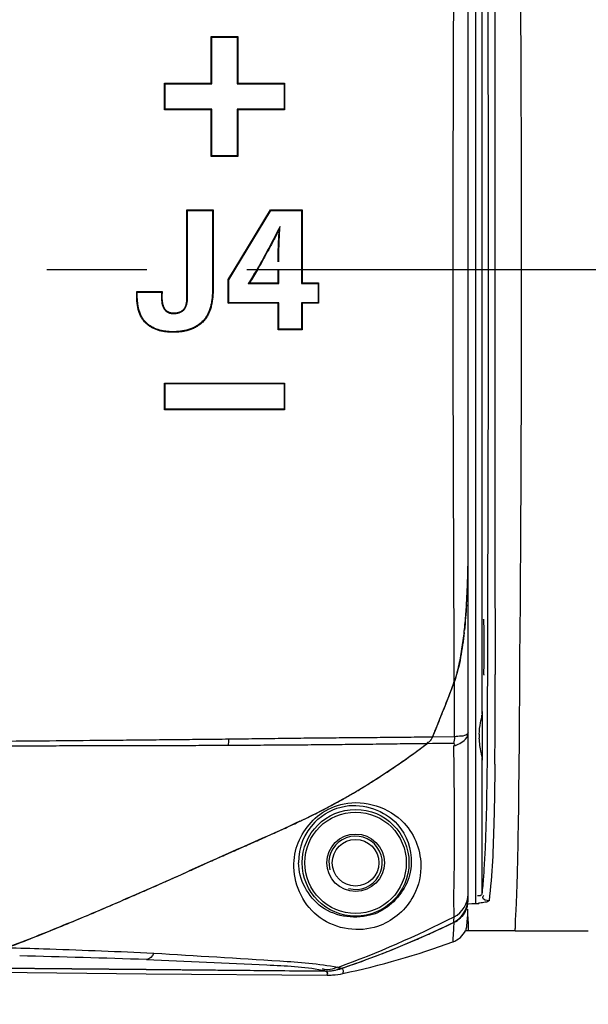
# Model space of a CAD drawing. Header units: millimetres. Extents: x 5828 to 6704, y 123 to 421.
# Tile 264 of 288: x 6537.56 to 6539.69, y 364.1 to 367.79. Entities that reach past the tile are written whole.
import ezdxf

# ---------------------------------------------------------------- set-up
doc = ezdxf.new("R2010")
doc.units = ezdxf.units.MM
doc.linetypes.add('CENTER', pattern=[0.6, 0.375, -0.075, 0.075, -0.075])
for name, color, linetype in [('中心线', 7, 'Continuous'), ('外形图', 7, 'Continuous'), ('尺寸标注', 7, 'Continuous'), ('运动范围', 7, 'Continuous')]:
    doc.layers.add(name, color=color, linetype=linetype)
doc.styles.add('微软雅黑', font='msyh.ttc', dxfattribs={"height": 1.5})
doc.dimstyles.new('尺寸标注_1_20比例', dxfattribs={"dimtxt": 1.5, "dimasz": 1.25, "dimexe": 0.5, "dimexo": 0.4, "dimgap": 0.5, "dimtad": 1, "dimdec": 1, "dimlfac": 20, "dimdsep": 46, "dimtxsty": '微软雅黑', "dimcen": 0.09, "dimadec": 0, "dimazin": 0, "dimtp": 0.01, "dimtm": 0.01, "dimtfac": 1, "dimtdec": 1, "dimtofl": 0, "dimtmove": 0, "dimatfit": 3, "dimfxl": 1, "dimtolj": 1, "dimarcsym": 0})

# ---------------------------------------------------------------- blocks, each defined once
blk = doc.blocks.new('*D1144')
at = {"layer": 'Defpoints', "color": 0}
for p in [(6557.7962, 395.6702), (6487.6476, 286.2413), (6537.9972, 286.2413)]:
    blk.add_point(p, dxfattribs=at)
at = {"layer": '尺寸标注', "color": 0, "lineweight": -2}
for p, q in [((6557.3962, 395.6702), (6487.1476, 395.6702)), ((6487.6476, 394.4202), (6487.6476, 287.4913)), ((6537.5972, 286.2413), (6487.1476, 286.2413))]:
    blk.add_line(p, q, dxfattribs=at)
at = {"layer": '尺寸标注', "color": 0}
for points in [[(6487.856, 394.4202), (6487.4393, 394.4202), (6487.6476, 395.6702)], [(6487.4393, 287.4913), (6487.856, 287.4913), (6487.6476, 286.2413)]]:
    blk.add_solid(points, dxfattribs=at)
at = {"layer": '尺寸标注', "color": 0, "insert": (6486.376, 340.9558), "char_height": 1.5, "attachment_point": 5, "rotation": 90, "style": '微软雅黑'}
blk.add_mtext('\\A1;\\A1;{\\fAlibaba PuHuiTi 3.0 55 Regular|b0|i0|c134|p18;2188.6}', dxfattribs=at)

msp = doc.modelspace()

# ---------------------------------------------------------------- linework, layer by layer
at = {"layer": '中心线', "linetype": 'CENTER', "ltscale": 5}
msp.add_line((6564.2883, 366.8553), (6521.5298, 366.8553), dxfattribs=at)
at = {"layer": '外形图', "linetype": 'ByBlock'}
for p, q in [((6539.2712, 369.2333), (6539.2712, 364.477)), ((6539.2437, 364.4972), (6539.2437, 369.2138)), ((6539.2946, 368.523), (6539.2946, 365.1876)), ((6538.2801, 367.7303), (6538.3801, 367.7303)), ((6538.2801, 367.5553), (6538.2801, 367.7303)), ((6538.2801, 367.7303), (6538.2823, 367.7281)), ((6538.2823, 367.5531), (6538.2823, 367.7281)), ((6538.2823, 367.7281), (6538.3779, 367.7281)), ((6538.3801, 367.7303), (6538.3779, 367.7281)), ((6538.3779, 367.7281), (6538.3779, 367.5531)), ((6538.3801, 367.7303), (6538.3801, 367.5553)), ((6538.1051, 367.5553), (6538.2801, 367.5553)), ((6538.1051, 367.4553), (6538.1051, 367.5553)), ((6538.1051, 367.5553), (6538.1073, 367.5531)), ((6538.1073, 367.4575), (6538.1073, 367.5531)), ((6538.1073, 367.5531), (6538.2823, 367.5531)), ((6538.2801, 367.5553), (6538.2823, 367.5531)), ((6538.3801, 367.5553), (6538.3779, 367.5531)), ((6538.3779, 367.5531), (6538.5529, 367.553)), ((6538.3801, 367.5553), (6538.5551, 367.5553)), ((6538.5551, 367.5553), (6538.5529, 367.553)), ((6538.5529, 367.553), (6538.5529, 367.4575)), ((6538.5551, 367.5553), (6538.5551, 367.4553)), ((6538.1051, 367.4553), (6538.1073, 367.4575)), ((6538.2801, 367.4553), (6538.1051, 367.4553)), ((6538.2823, 367.4575), (6538.1073, 367.4575)), ((6538.2801, 367.4553), (6538.2823, 367.4575)), ((6538.2801, 367.2803), (6538.2801, 367.4553)), ((6538.2823, 367.2825), (6538.2823, 367.4575)), ((6538.3801, 367.4553), (6538.3779, 367.4575)), ((6538.5529, 367.4575), (6538.3779, 367.4575)), ((6538.3779, 367.4575), (6538.3779, 367.2825)), ((6538.3801, 367.4553), (6538.3801, 367.2803)), ((6538.5551, 367.4553), (6538.3801, 367.4553)), ((6538.5551, 367.4553), (6538.5529, 367.4575)), ((6538.2801, 367.2803), (6538.2823, 367.2825)), ((6538.3801, 367.2803), (6538.2801, 367.2803)), ((6538.3779, 367.2825), (6538.2823, 367.2825)), ((6538.3801, 367.2803), (6538.3779, 367.2825)), ((6539.4434, 367.1534), (6539.4432, 367.2509)), ((6539.4435, 367.1134), (6539.4434, 367.1534)), ((6538.1892, 367.0803), (6538.1914, 367.0781)), ((6538.1892, 367.0803), (6538.287, 367.0803)), ((6538.1892, 366.8553), (6538.1892, 367.0803)), ((6538.1914, 367.0781), (6538.2848, 367.0781)), ((6538.1914, 366.8553), (6538.1914, 367.0781)), ((6538.287, 367.0803), (6538.2848, 367.0781)), ((6538.2848, 367.0781), (6538.2848, 366.8553)), ((6538.287, 367.0803), (6538.287, 366.8553)), ((6538.3664, 366.8553), (6538.5026, 367.0803)), ((6538.369, 366.8553), (6538.5039, 367.078)), ((6538.5026, 367.0803), (6538.5039, 367.078)), ((6538.5026, 367.0803), (6538.6207, 367.0803)), ((6538.5039, 367.078), (6538.6185, 367.078)), ((6538.6207, 367.0803), (6538.6185, 367.078)), ((6538.6185, 367.078), (6538.6185, 366.8553)), ((6538.6207, 367.0803), (6538.6207, 366.8553)), ((6538.5352, 367.0076), (6538.5382, 367.0182)), ((6538.1892, 366.7541), (6538.1892, 366.8553)), ((6538.1914, 366.7541), (6538.1914, 366.8553)), ((6538.2848, 366.8553), (6538.2848, 366.7798)), ((6538.287, 366.8553), (6538.287, 366.7798)), ((6538.344, 366.8183), (6538.3664, 366.8553)), ((6538.3463, 366.8177), (6538.369, 366.8553)), ((6538.5308, 366.8061), (6538.5308, 366.8553)), ((6538.5331, 366.8038), (6538.5331, 366.8553)), ((6538.6185, 366.8553), (6538.6185, 366.8038)), ((6538.6207, 366.8553), (6538.6207, 366.8061)), ((6538.344, 366.8183), (6538.3463, 366.8177)), ((6538.344, 366.7296), (6538.344, 366.8183)), ((6538.3463, 366.7318), (6538.3463, 366.8177)), ((6538.287, 366.7798), (6538.2848, 366.7798)), ((6538.4189, 366.8039), (6538.5331, 366.8038)), ((6538.423, 366.8061), (6538.5308, 366.8061)), ((6538.5308, 366.8061), (6538.5331, 366.8038)), ((6538.6207, 366.8061), (6538.6185, 366.8038)), ((6538.6185, 366.8038), (6538.6806, 366.8038)), ((6538.6207, 366.8061), (6538.6828, 366.8061)), ((6538.6828, 366.8061), (6538.6806, 366.8038)), ((6538.6806, 366.8038), (6538.6806, 366.7319)), ((6538.6828, 366.8061), (6538.6828, 366.7296)), ((6538.0006, 366.7735), (6538.0961, 366.7735)), ((6538.0006, 366.7594), (6538.0006, 366.7735)), ((6538.0006, 366.7735), (6538.0028, 366.7713)), ((6538.0006, 366.7594), (6538.0028, 366.7594)), ((6538.0028, 366.7713), (6538.0939, 366.7713)), ((6538.0028, 366.7594), (6538.0028, 366.7713)), ((6538.0939, 366.7713), (6538.0933, 366.7576)), ((6538.0955, 366.7575), (6538.0933, 366.7576)), ((6538.0961, 366.7735), (6538.0939, 366.7713)), ((6538.0961, 366.7735), (6538.0955, 366.7575)), ((6538.1892, 366.7541), (6538.1914, 366.7541)), ((6538.1772, 366.7074), (6538.1789, 366.706)), ((6538.344, 366.7296), (6538.3463, 366.7318)), ((6538.5308, 366.7296), (6538.344, 366.7296)), ((6538.5331, 366.7318), (6538.3463, 366.7318)), ((6538.5308, 366.7296), (6538.5331, 366.7318)), ((6538.5308, 366.6303), (6538.5308, 366.7296)), ((6538.5331, 366.6325), (6538.5331, 366.7318)), ((6538.6806, 366.7319), (6538.6185, 366.7318)), ((6538.6207, 366.7296), (6538.6185, 366.7318)), ((6538.6185, 366.7318), (6538.6185, 366.6325)), ((6538.6207, 366.7296), (6538.6207, 366.6303)), ((6538.6828, 366.7296), (6538.6207, 366.7296)), ((6538.6828, 366.7296), (6538.6806, 366.7319)), ((6538.1378, 366.6933), (6538.1378, 366.6911)), ((6538.0372, 366.6528), (6538.0387, 366.6545)), ((6538.2482, 366.6593), (6538.2467, 366.6609)), ((6538.5308, 366.6303), (6538.5331, 366.6325)), ((6538.6207, 366.6303), (6538.5308, 366.6303)), ((6538.6185, 366.6325), (6538.5331, 366.6325)), ((6538.6207, 366.6303), (6538.6185, 366.6325)), ((6538.1353, 366.6206), (6538.1353, 366.6228)), ((6539.4434, 366.5571), (6539.4435, 366.5971)), ((6538.1051, 366.3303), (6538.1051, 366.4303)), ((6538.1051, 366.4303), (6538.5551, 366.4303)), ((6538.1051, 366.4303), (6538.1073, 366.4281)), ((6538.1073, 366.3325), (6538.1073, 366.4281)), ((6538.1073, 366.4281), (6538.5529, 366.428)), ((6538.5551, 366.4303), (6538.5529, 366.428)), ((6538.5529, 366.428), (6538.5529, 366.3325)), ((6538.5551, 366.4303), (6538.5551, 366.3303)), ((6538.1051, 366.3303), (6538.1073, 366.3325)), ((6538.5551, 366.3303), (6538.1051, 366.3303)), ((6538.5529, 366.3325), (6538.1073, 366.3325)), ((6538.5551, 366.3303), (6538.5529, 366.3325)), ((6539.4403, 365.7755), (6539.4407, 365.8416)), ((6539.4401, 365.7328), (6539.4403, 365.7755)), ((6539.439, 365.5633), (6539.4401, 365.7328)), ((6539.4389, 365.5431), (6539.439, 365.5633)), ((6539.3012, 365.542), (6539.3015, 365.5442)), ((6539.3441, 365.5441), (6539.3441, 365.4875)), ((6539.4375, 365.3603), (6539.4389, 365.5431)), ((6539.3441, 365.4875), (6539.3442, 365.3399)), ((6539.3019, 365.3366), (6539.3015, 365.3344)), ((6539.3442, 365.3399), (6539.3442, 365.3366)), ((6539.4373, 365.3355), (6539.4375, 365.3603)), ((6539.192, 365.103), (6539.1917, 365.31)), ((6539.4365, 365.2282), (6539.4372, 365.3154)), ((6539.4372, 365.3154), (6539.4373, 365.3355)), ((6539.4363, 365.2081), (6539.4365, 365.2282)), ((6539.4354, 365.1014), (6539.4363, 365.2081)), ((6539.1923, 365.1029), (6539.1097, 365.1019)), ((6539.1881, 365.078), (6539.11, 365.0773)), ((6539.4342, 364.9757), (6539.4354, 365.1014)), ((6539.11, 365.0773), (6539.0889, 365.0771)), ((6539.2946, 365.0258), (6539.2946, 364.5128)), ((6539.4334, 364.9092), (6539.4342, 364.9757)), ((6539.4331, 364.8827), (6539.4333, 364.8991)), ((6539.4333, 364.8991), (6539.4334, 364.904)), ((6539.4334, 364.904), (6539.4334, 364.9092)), ((6539.4327, 364.8479), (6539.4331, 364.8827)), ((6539.4317, 364.7709), (6539.4327, 364.8479)), ((6539.4311, 364.7312), (6539.4317, 364.7709)), ((6538.3049, 364.6481), (6538.288, 364.6405)), ((6539.4298, 364.658), (6539.43, 364.6691)), ((6537.9686, 364.4984), (6537.9485, 364.4896)), ((6539.2567, 364.4757), (6539.2421, 364.4746)), ((6539.2712, 364.4768), (6539.2567, 364.4757)), ((6539.2415, 364.4273), (6539.2439, 364.3936)), ((6537.7448, 364.4032), (6537.7263, 364.3956)), ((6539.2351, 364.381), (6539.234, 364.3765)), ((6539.2439, 364.3936), (6539.2437, 364.3754)), ((6539.2437, 364.3754), (6539.2339, 364.3754)), ((6539.4201, 364.3754), (6539.2437, 364.3754)), ((6539.4201, 364.3754), (6539.6937, 364.3755)), ((6538.0388, 364.2926), (6538.0653, 364.2914)), ((6537.2844, 364.2364), (6538.0366, 364.2293)), ((6538.0366, 364.2293), (6537.2844, 364.2364)), ((6538.0366, 364.2293), (6538.7089, 364.224)), ((6538.6857, 364.2242), (6538.0366, 364.2293)), ((6538.7755, 364.2362), (6538.7681, 364.2336)), ((6537.2843, 364.2211), (6538.0365, 364.214)), ((6538.0365, 364.214), (6538.7143, 364.2087)), ((6538.7081, 364.224), (6538.6857, 364.2242))]:
    msp.add_line(p, q, dxfattribs=at)
msp.add_lwpolyline([(6539.1898, 365.0691), (6539.1924, 365.0711), (6539.1928, 365.0749), (6539.1881, 365.078)], dxfattribs=at)
for radius in [0.2002, 0.1902, 0.1079, 0.0875]:
    msp.add_circle((6538.8212, 364.6303), radius, dxfattribs=at)
for centre, radius, start, end in [((7771.8863, 366.8532), 1232.543, 179.9402831, 180.0608546), ((6372.8627, 366.8559), 166.581, 359.910999, 0.088569), ((6537.7319, 368.0762), 1.446, 298.3667, 298.5513), ((6534.435, 365.8374), 4.8087, 358.7212, 0.0344), ((6535.8906, 365.8012), 3.3526, 356.7592, 358.4641), ((6535.1864, 365.823), 4.0571, 358.4232, 358.6877), ((6536.3813, 365.7755), 2.8612, 356.4427, 356.7178), ((6537.4498, 365.6914), 1.7893, 353.6862, 353.943), ((6477.5243, 365.2471), 61.82, 359.867592, 0.082935), ((6533.9063, 367.2659), 5.6354, 337.4171, 339.6906), ((6533.6638, 367.3588), 5.8952, 338.92877, 339.66257), ((6533.8071, 367.3038), 5.7417, 338.55172, 338.92728), ((6533.9053, 367.2652), 5.6361, 338.1765, 338.5517), ((6534.0501, 367.207), 5.4801, 337.4089, 338.1784), ((6539.4964, 365.1063), 0.2117, 178.2546, 182.3174), ((6523.4603, 365.1451), 15.8839, 359.4788, 359.85238), ((6537.3096, 367.4281), 2.9485, 302.1939, 307.1202), ((6537.5632, 367.0213), 2.4691, 299.8109, 302.2441), ((6537.5869, 366.9849), 2.4257, 297.3257, 299.5923), ((6537.5828, 366.9933), 2.4351, 297.4813, 298.9463), ((6537.6518, 366.869), 2.2929, 299.6131, 299.781), ((6537.3432, 367.4593), 2.9591, 295.5525, 297.3017), ((6537.4271, 367.2936), 2.7735, 296.1396, 297.4712), ((6538.8186, 364.6343), 0.2112, 135.3364, 181.0959), ((6537.084, 367.9951), 3.5543, 295.4633, 295.5966), ((6538.8212, 364.6303), 0.1, 255, 195), ((6518.238, 365.0561), 21.1956, 358.95397, 359.12194), ((6548.3811, 342.1389), 24.6616, 114.15873, 114.39009), ((6527.88, 364.8783), 11.5519, 358.72509, 358.90762), ((6531.6024, 379.1844), 16.0065, 293.43615, 294.33103), ((6531.1312, 364.8063), 8.2999, 358.58319, 358.72215), ((6532.1761, 377.8134), 14.5204, 292.55108, 293.42413), ((6539.1398, 364.4979), 0.1039, 351.4935, 359.6545), ((6538.8157, 364.6427), 0.2173, 288.9995, 299.128), ((6539.1486, 364.4923), 0.0951, 331.5459, 349.2806), ((6539.2504, 364.7545), 0.2783, 274.3064, 276.6699), ((6537.391, 367.9684), 3.9718, 290.0764, 296.9466), ((6539.1477, 364.4938), 0.0968, 295.8846, 313.6392), ((6537.5491, 367.8045), 3.7731, 288.8491, 295.7545), ((6537.5834, 367.7276), 3.689, 294.4354, 295.8168), ((6537.5576, 367.7858), 3.7526, 291.8792, 293.484), ((6537.5713, 367.7541), 3.7182, 293.4852, 294.436), ((6538.1507, 367.1542), 3.0047, 281.971, 290.1635), ((6537.5453, 367.8163), 3.7856, 291.1707, 291.8805), ((6536.292, 311.7881), 52.508, 88.09549, 88.61397), ((6537.5319, 367.8513), 3.8231, 288.9837, 291.1684), ((6538.7102, 364.4036), 0.1795, 280.1379, 288.8166), ((6538.7101, 364.4042), 0.1801, 269.344, 278.0222), ((6538.7162, 364.4873), 0.2786, 269.5979, 273.719), ((6538.7162, 364.4875), 0.2788, 273.725, 281.9607), ((6538.7102, 364.4032), 0.1791, 278.0278, 280.1363)]:
    msp.add_arc(centre, radius, start, end, dxfattribs=at)
for centre, start_param, end_param in [((6539.3015, 365.4393), -2.932153, -0.000005), ((6539.2957, 365.1067), 3.141593, 6.283185)]:
    msp.add_ellipse(centre, major_axis=(0, 0.105), ratio=0.017455, start_param=start_param, end_param=end_param, dxfattribs=at)
for points, knots in [([(6539.187, 366.8553), (6539.187, 366.9848), (6539.1873, 367.2435), (6539.1884, 367.6309), (6539.1896, 367.9528), (6539.1906, 368.2091), (6539.1912, 368.3369), (6539.1914, 368.4006)], [0, 0, 0, 0, 0.251428, 0.502297, 0.752024, 0.87627, 1, 1, 1, 1]), ([(6539.3162, 368.2477), (6539.3174, 367.9139), (6539.318, 367.2445), (6539.3185, 366.2437), (6539.3147, 365.3637), (6539.3148, 364.8186), (6539.3024, 364.6056)], [0, 0, 0, 0, 0.274978, 0.551381, 0.824272, 1, 1, 1, 1]), ([(6538.5382, 367.0182), (6538.5311, 367.0045), (6538.517, 366.9771), (6538.4955, 366.9362), (6538.4735, 366.8955), (6538.4583, 366.8686), (6538.4506, 366.8553)], [0, 0, 0, 0, 0.249908, 0.499889, 0.749929, 1, 1, 1, 1]), ([(6538.5352, 367.0076), (6538.5287, 366.9949), (6538.5156, 366.9696), (6538.4955, 366.9316), (6538.4748, 366.8934), (6538.4605, 366.868), (6538.4531, 366.8553)], [0, 0, 0, 0, 0.246974, 0.494371, 0.745191, 1, 1, 1, 1]), ([(6538.5308, 366.8857), (6538.5308, 366.8962), (6538.531, 366.917), (6538.5323, 366.9576), (6538.5339, 366.9877), (6538.5352, 367.0076)], [0, 0, 0, 0, 0.258847, 0.511494, 1, 1, 1, 1]), ([(6538.5331, 366.8857), (6538.5331, 366.8967), (6538.5333, 366.9188), (6538.5348, 366.963), (6538.5366, 366.9961), (6538.5382, 367.0182)], [0, 0, 0, 0, 0.250025, 0.500041, 1, 1, 1, 1]), ([(6538.4506, 366.8553), (6538.4455, 366.8466), (6538.4352, 366.8293), (6538.4245, 366.8122), (6538.4189, 366.8039)], [0, 0, 0, 0, 0.500041, 1, 1, 1, 1]), ([(6538.4531, 366.8553), (6538.4482, 366.8469), (6538.4384, 366.8303), (6538.4282, 366.814), (6538.423, 366.8061)], [0, 0, 0, 0, 0.506471, 1, 1, 1, 1]), ([(6539.1914, 365.3099), (6539.1912, 365.3737), (6539.1906, 365.5014), (6539.1896, 365.7578), (6539.1883, 366.0796), (6539.1873, 366.467), (6539.187, 366.7258), (6539.187, 366.8553)], [0, 0, 0, 0, 0.12373, 0.247976, 0.497703, 0.748572, 1, 1, 1, 1]), ([(6538.2848, 366.7798), (6538.2848, 366.7744), (6538.2846, 366.7637), (6538.2833, 366.7477), (6538.281, 366.7319), (6538.2774, 366.7162), (6538.2724, 366.701), (6538.2658, 366.6864), (6538.2573, 366.6728), (6538.2504, 366.6647), (6538.2467, 366.6609)], [0, 0, 0, 0, 0.12516, 0.250315, 0.375454, 0.500557, 0.625599, 0.750545, 0.875355, 1, 1, 1, 1]), ([(6538.287, 366.7798), (6538.287, 366.7743), (6538.2867, 366.7635), (6538.2854, 366.7473), (6538.2831, 366.7312), (6538.2795, 366.7154), (6538.2744, 366.7), (6538.2676, 366.6852), (6538.259, 366.6714), (6538.252, 366.6632), (6538.2482, 366.6593)], [0, 0, 0, 0, 0.12516, 0.250314, 0.375452, 0.500555, 0.625595, 0.750541, 0.875352, 1, 1, 1, 1]), ([(6538.0372, 366.6528), (6538.0336, 366.656), (6538.0269, 366.6631), (6538.0187, 366.6751), (6538.0123, 366.6881), (6538.0075, 366.7018), (6538.0041, 366.716), (6538.0013, 366.7352), (6538.0006, 366.7497), (6538.0006, 366.7594)], [0, 0, 0, 0, 0.124709, 0.249548, 0.374503, 0.499545, 0.624645, 0.749782, 1, 1, 1, 1]), ([(6538.0387, 366.6545), (6538.0351, 366.6576), (6538.0285, 366.6645), (6538.0205, 366.6764), (6538.0142, 366.6892), (6538.0096, 366.7028), (6538.0063, 366.7167), (6538.0035, 366.7355), (6538.0028, 366.7499), (6538.0028, 366.7594)], [0, 0, 0, 0, 0.124704, 0.249542, 0.374497, 0.49954, 0.624641, 0.749779, 1, 1, 1, 1]), ([(6538.0933, 366.7576), (6538.0932, 366.7538), (6538.0931, 366.7462), (6538.0939, 366.7366), (6538.0952, 366.7291), (6538.097, 366.7217), (6538.0997, 366.7145), (6538.1036, 366.708), (6538.1071, 366.7035), (6538.1112, 366.6995), (6538.1159, 366.6963), (6538.1211, 366.6938), (6538.1265, 366.6922), (6538.1321, 366.6912), (6538.1359, 366.6911), (6538.1378, 366.6911)], [0, 0, 0, 0, 0.125359, 0.250691, 0.313366, 0.376026, 0.501117, 0.56367, 0.62616, 0.68858, 0.750933, 0.813233, 0.875501, 0.937752, 1, 1, 1, 1]), ([(6538.0955, 366.7575), (6538.0954, 366.7538), (6538.0953, 366.7465), (6538.096, 366.7374), (6538.0972, 366.7301), (6538.0989, 366.723), (6538.1014, 366.7161), (6538.105, 366.7097), (6538.1084, 366.7053), (6538.1123, 366.7015), (6538.1168, 366.6983), (6538.1217, 366.6959), (6538.127, 366.6943), (6538.1324, 366.6934), (6538.136, 366.6933), (6538.1378, 366.6933)], [0, 0, 0, 0, 0.125353, 0.250682, 0.313354, 0.376013, 0.501112, 0.563668, 0.626162, 0.688583, 0.750936, 0.813234, 0.875501, 0.937751, 1, 1, 1, 1]), ([(6538.1772, 366.7074), (6538.1785, 366.709), (6538.1809, 366.7124), (6538.1836, 366.7179), (6538.1856, 366.7237), (6538.1871, 366.7296), (6538.1881, 366.7357), (6538.189, 366.7438), (6538.1892, 366.75), (6538.1892, 366.7541)], [0, 0, 0, 0, 0.124715, 0.249603, 0.374601, 0.499654, 0.62474, 0.749841, 1, 1, 1, 1]), ([(6538.1789, 366.706), (6538.1803, 366.7076), (6538.1827, 366.7111), (6538.1855, 366.7167), (6538.1876, 366.7227), (6538.1892, 366.7289), (6538.1903, 366.7351), (6538.1912, 366.7435), (6538.1914, 366.7498), (6538.1914, 366.7541)], [0, 0, 0, 0, 0.124722, 0.24961, 0.374607, 0.499662, 0.624746, 0.749846, 1, 1, 1, 1]), ([(6538.1378, 366.6933), (6538.1396, 366.6933), (6538.1432, 366.6933), (6538.1486, 366.6938), (6538.1539, 366.6947), (6538.1592, 366.696), (6538.1643, 366.6978), (6538.1691, 366.7003), (6538.1735, 366.7035), (6538.176, 366.7061), (6538.1772, 366.7074)], [0, 0, 0, 0, 0.124903, 0.249807, 0.374715, 0.499639, 0.6246, 0.749622, 0.874743, 1, 1, 1, 1]), ([(6538.1378, 366.6911), (6538.1397, 366.6911), (6538.1435, 366.6911), (6538.1491, 366.6916), (6538.1546, 366.6926), (6538.1601, 366.694), (6538.1654, 366.6959), (6538.1704, 366.6986), (6538.175, 366.7019), (6538.1777, 366.7046), (6538.1789, 366.706)], [0, 0, 0, 0, 0.124901, 0.249801, 0.374706, 0.499628, 0.624588, 0.749613, 0.874738, 1, 1, 1, 1]), ([(6538.1353, 366.6206), (6538.1265, 366.6206), (6538.1133, 366.6213), (6538.096, 366.6242), (6538.0831, 366.6274), (6538.0707, 366.6318), (6538.0587, 366.6375), (6538.0475, 366.6444), (6538.0405, 366.6499), (6538.0372, 366.6528)], [0, 0, 0, 0, 0.249641, 0.374568, 0.499533, 0.624548, 0.749623, 0.874768, 1, 1, 1, 1]), ([(6538.1353, 366.6228), (6538.1267, 366.6228), (6538.1136, 366.6235), (6538.0965, 366.6263), (6538.0839, 366.6295), (6538.0717, 366.6338), (6538.0599, 366.6394), (6538.0488, 366.6462), (6538.0419, 366.6516), (6538.0387, 366.6545)], [0, 0, 0, 0, 0.249641, 0.374567, 0.499532, 0.624546, 0.749621, 0.874766, 1, 1, 1, 1]), ([(6538.2467, 366.6609), (6538.2431, 366.6573), (6538.2355, 366.6506), (6538.2229, 366.6423), (6538.2093, 366.6356), (6538.195, 366.6305), (6538.1804, 366.6268), (6538.1605, 366.6236), (6538.1454, 366.6228), (6538.1353, 366.6228)], [0, 0, 0, 0, 0.125231, 0.250335, 0.37535, 0.500311, 0.62525, 0.750189, 1, 1, 1, 1]), ([(6538.2482, 366.6593), (6538.2446, 366.6557), (6538.2369, 366.6489), (6538.2241, 366.6404), (6538.2103, 366.6336), (6538.1959, 366.6284), (6538.181, 366.6247), (6538.1609, 366.6214), (6538.1455, 366.6206), (6538.1353, 366.6206)], [0, 0, 0, 0, 0.12523, 0.250334, 0.375349, 0.50031, 0.62525, 0.750189, 1, 1, 1, 1]), ([(6539.1914, 365.3099), (6539.1934, 365.3152), (6539.197, 365.3257), (6539.2017, 365.3418), (6539.2058, 365.3579), (6539.2108, 365.3797), (6539.2162, 365.407), (6539.2215, 365.44), (6539.2259, 365.4732), (6539.2309, 365.5175), (6539.2357, 365.573), (6539.2396, 365.6397), (6539.2421, 365.7066), (6539.2434, 365.7734), (6539.2437, 365.818), (6539.2437, 365.8403)], [0, 0, 0, 0, 0.031251, 0.062504, 0.093755, 0.125006, 0.187505, 0.250005, 0.312505, 0.375005, 0.500003, 0.625001, 0.75, 0.875, 1, 1, 1, 1]), ([(6539.1898, 365.0689), (6539.1974, 365.0712), (6539.22, 365.0795), (6539.2437, 365.1008), (6539.2437, 365.1179)], [0, 0, 0, 0, 0.317093, 1, 1, 1, 1]), ([(6539.2436, 365.1179), (6539.2435, 365.116), (6539.229, 365.1012), (6539.2082, 365.1069), (6539.1923, 365.103)], [0, 0, 0, 0, 0.105626, 1, 1, 1, 1]), ([(6538.3461, 365.0937), (6538.3133, 365.0934), (6538.2474, 365.0926), (6538.1484, 365.0916), (6538.049, 365.0906), (6537.916, 365.0893), (6537.7492, 365.0878), (6537.5486, 365.0861), (6537.3476, 365.0847), (6537.1464, 365.0837), (6536.9451, 365.0829), (6536.8108, 365.0826), (6536.7437, 365.0825)], [0, 0, 0, 0, 0.061527, 0.123327, 0.185351, 0.247561, 0.372407, 0.49764, 0.623104, 0.748692, 0.874337, 1, 1, 1, 1]), ([(6538.345, 365.0703), (6538.3453, 365.0741), (6538.3459, 365.0819), (6538.3461, 365.0897), (6538.3461, 365.0937)], [0, 0, 0, 0, 0.488093, 1, 1, 1, 1]), ([(6539.1097, 365.1018), (6539.0793, 365.1014), (6539.0179, 365.1008), (6538.9251, 365.0999), (6538.8311, 365.0991), (6538.7358, 365.0983), (6538.6395, 365.0974), (6538.5424, 365.0963), (6538.4445, 365.0949), (6538.379, 365.0941), (6538.3461, 365.0937)], [0, 0, 0, 0, 0.119575, 0.241121, 0.364407, 0.489215, 0.615349, 0.742635, 0.870906, 1, 1, 1, 1]), ([(6539.098, 365.0848), (6539.0966, 365.0837), (6539.0935, 365.0818), (6539.0901, 365.0807), (6539.0883, 365.0803)], [0, 0, 0, 0, 0.489838, 1, 1, 1, 1]), ([(6539.089, 365.0771), (6539.0911, 365.0787), (6539.0948, 365.0818), (6539.0997, 365.0865), (6539.1036, 365.0912), (6539.1071, 365.0963), (6539.1089, 365.0999), (6539.1097, 365.1018)], [0, 0, 0, 0, 0.250015, 0.437544, 0.625062, 0.812552, 1, 1, 1, 1]), ([(6539.1052, 365.093), (6539.1042, 365.0915), (6539.102, 365.0885), (6539.0994, 365.086), (6539.098, 365.0848)], [0, 0, 0, 0, 0.503015, 1, 1, 1, 1]), ([(6539.1097, 365.1018), (6539.1091, 365.1003), (6539.1077, 365.0973), (6539.1061, 365.0944), (6539.1052, 365.093)], [0, 0, 0, 0, 0.497796, 1, 1, 1, 1]), ([(6539.2946, 365.0289), (6539.2945, 365.0341), (6539.2897, 365.0569), (6539.2856, 365.0798), (6539.2849, 365.0978)], [0, 0, 0, 0, 0.222084, 1, 1, 1, 1]), ([(6538.345, 365.0703), (6538.3122, 365.0701), (6538.2464, 365.0698), (6538.1475, 365.0694), (6538.0483, 365.0691), (6537.9487, 365.0688), (6537.8489, 365.0686), (6537.7488, 365.0685), (6537.6486, 365.0684), (6537.5483, 365.0684), (6537.4479, 365.0684), (6537.3474, 365.0685), (6537.2468, 365.0687), (6537.1462, 365.0688), (6537.0456, 365.0689), (6536.9114, 365.0692), (6536.8108, 365.0695), (6536.7437, 365.0697)], [0, 0, 0, 0, 0.061484, 0.123251, 0.18525, 0.247443, 0.309793, 0.372272, 0.434851, 0.497509, 0.560228, 0.622992, 0.68579, 0.748612, 0.811449, 0.874296, 1, 1, 1, 1]), ([(6539.089, 365.0771), (6539.0593, 365.0768), (6538.9994, 365.0761), (6538.9089, 365.075), (6538.8171, 365.0738), (6538.7243, 365.0729), (6538.6463, 365.0722), (6538.5835, 365.0718), (6538.5361, 365.0714), (6538.4886, 365.0711), (6538.4248, 365.0706), (6538.377, 365.0704), (6538.345, 365.0703)], [0, 0, 0, 0, 0.119783, 0.241539, 0.364971, 0.48982, 0.615891, 0.679336, 0.743032, 0.806963, 0.871114, 1, 1, 1, 1]), ([(6538.7614, 364.8623), (6538.7757, 364.8702), (6538.8041, 364.8864), (6538.8602, 364.9198), (6538.9154, 364.9549), (6538.9696, 364.9913), (6539.0233, 365.0285), (6539.0629, 365.0574), (6539.089, 365.0771)], [0, 0, 0, 0, 0.125004, 0.250007, 0.500001, 0.625003, 0.750005, 1, 1, 1, 1]), ([(6539.1909, 364.4278), (6539.1888, 364.4889), (6539.1951, 364.7027), (6539.191, 364.9165), (6539.1898, 365.0691)], [0, 0, 0, 0, 0.285854, 1, 1, 1, 1]), ([(6539.3435, 365.0007), (6539.3429, 364.9291), (6539.3394, 364.7582), (6539.3342, 364.5868), (6539.3215, 364.4881)], [0, 0, 0, 0, 0.418419, 1, 1, 1, 1]), ([(6538.778, 364.8517), (6538.8553, 364.868), (6539.0168, 364.8168), (6539.0675, 364.671), (6539.0659, 364.6114)], [0, 0, 0, 0, 0.569813, 1, 1, 1, 1]), ([(6538.7832, 364.8429), (6538.8513, 364.8546), (6538.9894, 364.8069), (6539.0315, 364.681), (6539.03, 364.6303)], [0, 0, 0, 0, 0.576378, 1, 1, 1, 1]), ([(6538.1973, 364.5996), (6538.2161, 364.6081), (6538.2443, 364.6209), (6538.282, 364.6378), (6538.3103, 364.6505), (6538.3386, 364.6631), (6538.3764, 364.6798), (6538.4236, 364.7006), (6538.4803, 364.7257), (6538.5369, 364.751), (6538.5932, 364.7769), (6538.6304, 364.7947), (6538.649, 364.8038)], [0, 0, 0, 0, 0.125, 0.1875, 0.25, 0.3125, 0.375, 0.5, 0.625, 0.75, 0.875, 1, 1, 1, 1]), ([(6538.5897, 364.6135), (6538.5894, 364.63), (6538.595, 364.705), (6538.6401, 364.7768), (6538.6873, 364.8113)], [0, 0, 0, 0, 0.220798, 1, 1, 1, 1]), ([(6537.5151, 364.3119), (6537.544, 364.3227), (6537.6015, 364.3449), (6537.6874, 364.3794), (6537.773, 364.4148), (6537.8582, 364.4508), (6537.9291, 364.4812), (6537.9857, 364.5058), (6538.0282, 364.5243), (6538.0705, 364.5429), (6538.127, 364.5679), (6538.1692, 364.5868), (6538.1973, 364.5996)], [0, 0, 0, 0, 0.125, 0.25, 0.375, 0.5, 0.625, 0.6875, 0.75, 0.8125, 0.875, 1, 1, 1, 1]), ([(6538.9039, 364.3916), (6538.8351, 364.368), (6538.6659, 364.3911), (6538.5912, 364.5423), (6538.5897, 364.6135)], [0, 0, 0, 0, 0.505441, 1, 1, 1, 1]), ([(6538.8864, 364.4373), (6538.8254, 364.4163), (6538.6759, 364.4341), (6538.6086, 364.5678), (6538.6074, 364.6303)], [0, 0, 0, 0, 0.507869, 1, 1, 1, 1]), ([(6539.0659, 364.6114), (6539.0648, 364.5714), (6539.0379, 364.4753), (6538.9561, 364.4095), (6538.9039, 364.3916)], [0, 0, 0, 0, 0.420935, 1, 1, 1, 1]), ([(6539.03, 364.6303), (6539.0296, 364.6147), (6539.02, 364.5441), (6538.9698, 364.4798), (6538.9215, 364.4529)], [0, 0, 0, 0, 0.2195, 1, 1, 1, 1]), ([(6539.3024, 364.6056), (6539.3018, 364.5958), (6539.2998, 364.5648), (6539.297, 364.5338), (6539.2946, 364.5128)], [0, 0, 0, 0, 0.316919, 1, 1, 1, 1]), ([(6539.4201, 364.3754), (6539.4181, 364.3782), (6539.4215, 364.3871), (6539.4199, 364.408), (6539.4234, 364.4465), (6539.4256, 364.5135), (6539.4277, 364.5673), (6539.4286, 364.6011)], [0, 0, 0, 0, 0.04547, 0.104909, 0.287408, 0.550094, 1, 1, 1, 1]), ([(6539.2946, 364.5128), (6539.2945, 364.511), (6539.29, 364.5051), (6539.2828, 364.5058), (6539.2782, 364.506)], [0, 0, 0, 0, 0.285809, 1, 1, 1, 1]), ([(6539.2983, 364.4999), (6539.2983, 364.5011), (6539.2989, 364.5038), (6539.3005, 364.5062), (6539.3015, 364.5074)], [0, 0, 0, 0, 0.435151, 1, 1, 1, 1]), ([(6539.3215, 364.4881), (6539.3214, 364.4874), (6539.3153, 364.4826), (6539.3085, 364.4823), (6539.3025, 364.4812)], [0, 0, 0, 0, 0.107746, 1, 1, 1, 1]), ([(6539.2412, 364.4564), (6539.241, 364.4537), (6539.2405, 364.4485), (6539.2403, 364.4432), (6539.2404, 364.4407)], [0, 0, 0, 0, 0.515907, 1, 1, 1, 1]), ([(6539.2398, 364.4278), (6539.2395, 364.4228), (6539.2382, 364.4072), (6539.2376, 364.3913), (6539.2351, 364.381)], [0, 0, 0, 0, 0.320728, 1, 1, 1, 1]), ([(6539.2404, 364.4407), (6539.2405, 364.4384), (6539.2411, 364.4339), (6539.2416, 364.4294), (6539.2415, 364.4273)], [0, 0, 0, 0, 0.518307, 1, 1, 1, 1]), ([(6539.1865, 364.3336), (6539.1867, 364.3354), (6539.1879, 364.3498), (6539.1882, 364.3642), (6539.1891, 364.3768)], [0, 0, 0, 0, 0.127183, 1, 1, 1, 1]), ([(6539.234, 364.3765), (6539.2339, 364.3762), (6539.2338, 364.376), (6539.2338, 364.3754), (6539.2339, 364.3754)], [0, 0, 0, 0, 0.720111, 1, 1, 1, 1]), ([(6537.5153, 364.3119), (6537.5604, 364.3106), (6537.735, 364.3051), (6537.9095, 364.2986), (6538.0388, 364.2926)], [0, 0, 0, 0, 0.258832, 1, 1, 1, 1]), ([(6538.037, 364.2671), (6538.1874, 364.2617), (6538.4066, 364.2496), (6538.6278, 364.2415), (6538.6959, 364.2276)], [0, 0, 0, 0, 0.684044, 1, 1, 1, 1]), ([(6538.0653, 364.2914), (6538.2224, 364.2816), (6538.452, 364.2678), (6538.683, 364.2528), (6538.7544, 364.238)], [0, 0, 0, 0, 0.683343, 1, 1, 1, 1]), ([(6538.7545, 364.238), (6538.7572, 364.2373), (6538.7619, 364.2361), (6538.7664, 364.2345), (6538.7681, 364.2337)], [0, 0, 0, 0, 0.59258, 1, 1, 1, 1]), ([(6538.7695, 364.2341), (6538.772, 364.2326), (6538.7756, 364.2255), (6538.774, 364.2187), (6538.7736, 364.2147)], [0, 0, 0, 0, 0.423622, 1, 1, 1, 1]), ([(6538.6959, 364.2276), (6538.6987, 364.2271), (6538.7031, 364.2262), (6538.7075, 364.2249), (6538.7089, 364.224)], [0, 0, 0, 0, 0.62875, 1, 1, 1, 1]), ([(6538.7081, 364.224), (6538.7115, 364.2212), (6538.7194, 364.2179), (6538.713, 364.2087), (6538.7143, 364.2087)], [0, 0, 0, 0, 0.775332, 1, 1, 1, 1])]:
    msp.add_open_spline(points, degree=3, knots=knots, dxfattribs=at)
for points in [[(6539.4425, 367.4794), (6539.4421, 367.6093), (6539.4415, 367.7393), (6539.4407, 367.8692)], [(6539.4432, 367.2509), (6539.4431, 367.3271), (6539.4428, 367.4032), (6539.4425, 367.4794)], [(6539.4425, 366.2206), (6539.4429, 366.3328), (6539.4432, 366.4449), (6539.4434, 366.5571)], [(6539.4407, 365.8416), (6539.4414, 365.9679), (6539.442, 366.0943), (6539.4425, 366.2206)], [(6539.2371, 365.598), (6539.2351, 365.5661), (6539.2325, 365.5343), (6539.2292, 365.5025)], [(6539.2283, 365.4946), (6539.2249, 365.4634), (6539.2206, 365.4322), (6539.2149, 365.4013)], [(6539.2149, 365.4013), (6539.2093, 365.3704), (6539.2024, 365.3395), (6539.1915, 365.31)], [(6539.2848, 365.1128), (6539.2852, 365.127), (6539.2871, 365.1413), (6539.2897, 365.1553)], [(6539.2897, 365.1553), (6539.2916, 365.165), (6539.2944, 365.1746), (6539.2946, 365.1845)], [(6539.1923, 365.103), (6539.1918, 365.0946), (6539.1904, 365.0861), (6539.1881, 365.078)], [(6538.6683, 364.7828), (6538.6987, 364.8136), (6538.7406, 364.8355), (6538.7832, 364.8429)], [(6538.6873, 364.8113), (6538.714, 364.8308), (6538.7456, 364.8449), (6538.778, 364.8517)], [(6538.6121, 364.7861), (6538.5107, 364.7378), (6538.4074, 364.6938), (6538.3049, 364.6481)], [(6539.1909, 364.4279), (6539.2207, 364.4425), (6539.2437, 364.479), (6539.2437, 364.5122)], [(6539.3215, 364.4881), (6539.3128, 364.4875), (6539.2983, 364.4912), (6539.2983, 364.4999)], [(6539.1886, 364.4061), (6539.2162, 364.4207), (6539.2379, 364.4517), (6539.2425, 364.4825)], [(6539.3025, 364.4812), (6539.296, 364.4799), (6539.2894, 364.4789), (6539.2827, 364.4782)], [(6539.1886, 364.4061), (6539.1896, 364.4133), (6539.1901, 364.4206), (6539.1909, 364.4278)], [(6539.2322, 364.447), (6539.2276, 364.4385), (6539.2215, 364.4305), (6539.2145, 364.4238)], [(6537.7263, 364.3956), (6537.6564, 364.3667), (6537.5861, 364.3386), (6537.5153, 364.3119)], [(6539.1891, 364.3768), (6539.1898, 364.3869), (6539.1905, 364.397), (6539.1907, 364.4071)], [(6539.1865, 364.3336), (6539.2063, 364.3409), (6539.2242, 364.3567), (6539.2339, 364.3754)], [(6538.0653, 364.2914), (6538.0597, 364.2802), (6538.0494, 364.2679), (6538.037, 364.2671)], [(6538.7545, 364.238), (6538.7366, 364.2314), (6538.7154, 364.2252), (6538.6977, 364.2322)], [(6538.7089, 364.224), (6538.7282, 364.2239), (6538.7503, 364.2251), (6538.7652, 364.2373)]]:
    msp.add_open_spline(points, degree=3, dxfattribs=at)
at = {"layer": '运动范围'}
msp.add_arc((6557.7962, 336.8553), 58.815, 350, 225, dxfattribs=at)

# ---------------------------------------------------------------- dimensions: what is measured, and where the dimension line sits
at = {"layer": '尺寸标注'}
dim = msp.add_linear_dim(base=(6487.6476, 286.2413), p1=(6557.7962, 395.6702), p2=(6537.9972, 286.2413), angle=90, text='\\A1;{\\fAlibaba PuHuiTi 3.0 55 Regular|b0|i0|c134|p18;2188.6}', dimstyle='尺寸标注_1_20比例', dxfattribs=at)
dim.commit()
dim.dimension.update_dxf_attribs({"geometry": '*D1144', "text_midpoint": (6487.6476, 340.9558), "dimtype": 160})

doc.saveas('drawing.dxf')
